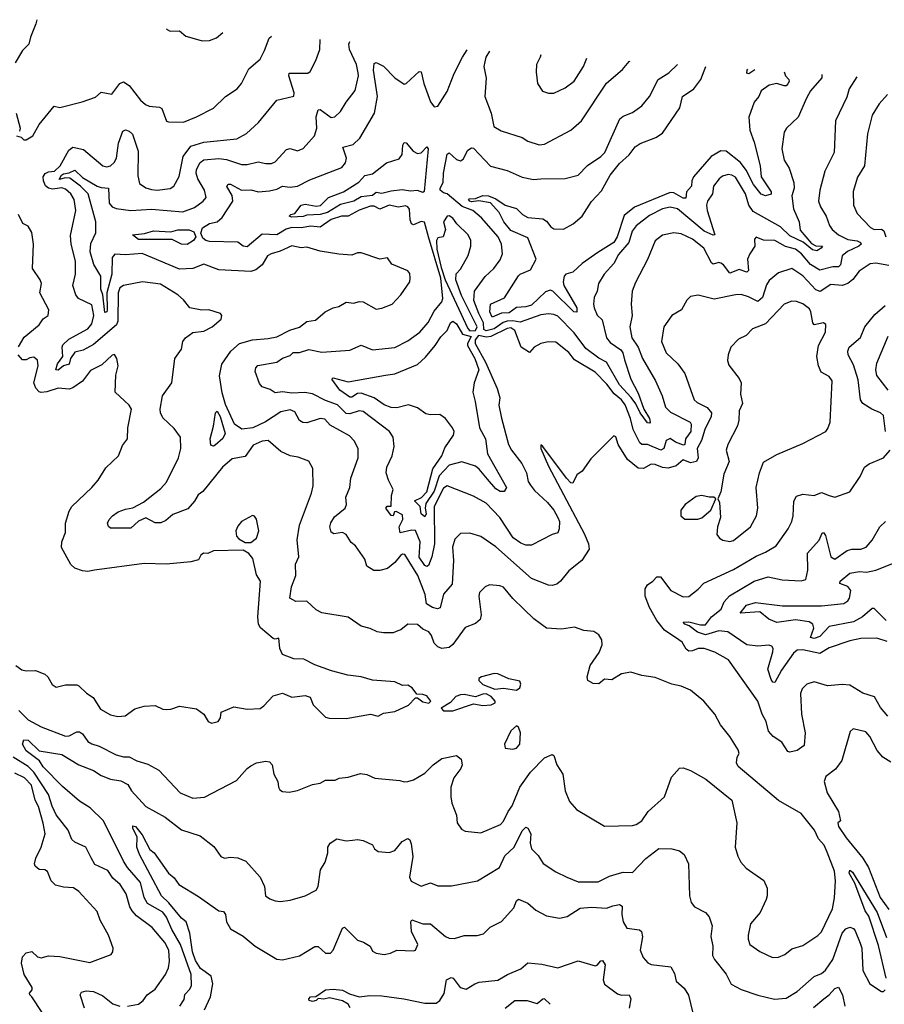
# Model space of a CAD drawing. Extents: x 1245432 to 1420865, y 606325 to 671314.
# Tile 374 of 382: x 1398080 to 1402700, y 655595 to 660855. Entities that reach past the tile are written whole.
import ezdxf

# ---------------------------------------------------------------- set-up
doc = ezdxf.new("R2010")
doc.units = 0

msp = doc.modelspace()

# ---------------------------------------------------------------- linework, layer by layer
at = {"layer": '0CON20XD'}
for points in [[(1398172, 660855.1), (1398167.3, 660832.7), (1398137.7, 660762.3), (1398130, 660725), (1398095, 660690), (1398055.8, 660624.2)], [(1398864, 660806.9), (1398865.4, 660805.4), (1398885, 660793.6), (1398935, 660795.7), (1398967.5, 660767.5), (1399025, 660750.6), (1399055, 660742.9), (1399095, 660744.2), (1399131.2, 660758.8), (1399164.9, 660785.9)], [(1398063.8, 660235), (1398088.3, 660228.3), (1398103, 660213), (1398115, 660212.5), (1398150, 660235), (1398184, 660296), (1398265, 660392.5), (1398295, 660386.7), (1398414.1, 660415.9), (1398485, 660440.8), (1398515, 660467.5), (1398572.5, 660457.5), (1398616.2, 660515), (1398635, 660524), (1398665, 660502.9), (1398725.4, 660425.4), (1398752.5, 660402.5), (1398772.7, 660392.7), (1398827.1, 660387.1), (1398840.2, 660380.2), (1398865, 660313.8), (1398875, 660308.8), (1398955, 660307.5), (1399024.5, 660335.5), (1399115, 660382.9), (1399179.2, 660445), (1399242, 660485), (1399265, 660513.8), (1399305, 660593.3), (1399365.5, 660644.5), (1399388.8, 660691.2), (1399412.8, 660757.2), (1399425, 660767.8)], [(1398075, 657163.8), (1398124.8, 657114.8), (1398195, 657076.8), (1398325, 657027.8), (1398345, 657028.5), (1398385, 657050.9), (1398399.8, 657049.8), (1398415, 657040), (1398445, 656998.9), (1398465, 656986.2), (1398505, 656974.6), (1398595, 656927.8), (1398635, 656917.1), (1398665, 656917.5), (1398705.4, 656895.4), (1398765, 656877.8), (1398823.1, 656845), (1398937.1, 656725), (1399005, 656696.7), (1399068, 656702), (1399239.3, 656790.7), (1399295, 656854.2), (1399315, 656868.6), (1399345, 656884.2), (1399395, 656894), (1399415, 656890.8), (1399430, 656875), (1399438.1, 656825), (1399459.2, 656785), (1399462.5, 656755), (1399470.9, 656740.9), (1399485, 656732), (1399520.9, 656729.1), (1399565, 656736.9), (1399645, 656768.6), (1399685, 656776), (1399715, 656792), (1399765, 656792), (1399787.3, 656802.7), (1399835, 656808.1), (1399902.1, 656827.9), (1399935, 656822.5), (1399977.3, 656802.7), (1400110.7, 656790.7), (1400135, 656783.8), (1400155, 656786), (1400185, 656794.4), (1400245, 656829.4), (1400290, 656875), (1400335, 656907.5), (1400415, 656924), (1400439.2, 656905), (1400444.4, 656875), (1400436.7, 656855), (1400400.4, 656805), (1400384.6, 656755), (1400383.7, 656703.7), (1400389.7, 656669.7), (1400414.2, 656605), (1400417.5, 656565), (1400440.4, 656530.4), (1400460.7, 656520.7), (1400545, 656511.5), (1400648.8, 656555), (1400665, 656572.5), (1400690, 656625), (1400711.5, 656655), (1400727.2, 656695), (1400752.9, 656755), (1400809.5, 656835), (1400885, 656911.5), (1400925, 656930), (1400935, 656924), (1400950.6, 656875), (1400982.9, 656825), (1400994.3, 656735), (1401018.6, 656678.6), (1401056.2, 656635), (1401205, 656545.8), (1401355, 656550.6), (1401375, 656555.6), (1401405, 656574.4), (1401438.1, 656625), (1401525, 656702.5), (1401562.4, 656807.6), (1401605, 656855.8), (1401625, 656857.5), (1401665, 656843.3), (1401747, 656797), (1401885.6, 656685.6), (1401911.9, 656565), (1401903.6, 656435), (1401917, 656387), (1401934, 656355), (1401962.2, 656322.2), (1402055.5, 656255.5), (1402073.3, 656215), (1402074.3, 656175), (1402068.6, 656155), (1402035.8, 656085), (1401985.7, 656025), (1401971.9, 655965), (1401972, 655942), (1401981.4, 655915), (1402035, 655877.1), (1402102.5, 655845), (1402135, 655847.5), (1402168.5, 655861.5), (1402205, 655890.5), (1402265, 655908.9), (1402345, 655961.9), (1402365, 655982.5), (1402423.8, 656105), (1402433.6, 656163.6), (1402439.6, 656255), (1402434.6, 656305.4), (1402395, 656408.5), (1402378.2, 656445), (1402349.1, 656479.1), (1402326.4, 656525), (1402255, 656613.9), (1402135, 656682.9), (1401920, 656865), (1401910.8, 656885), (1401913.8, 656915), (1401923.8, 656935), (1401918.6, 656955), (1401874.5, 657025), (1401825, 657087.1), (1401794.4, 657145), (1401735.4, 657215), (1401665, 657272.9), (1401615, 657294.4), (1401564.5, 657304.5), (1401475, 657341.4), (1401405, 657351.9), (1401345, 657368.5), (1401295, 657361.1), (1401245, 657328.8), (1401205, 657331.2), (1401175, 657306.2), (1401145, 657309.2), (1401116.2, 657325), (1401112.9, 657345), (1401129.1, 657405), (1401176.5, 657475), (1401192.2, 657515), (1401191.3, 657541.3), (1401175, 657568.8), (1401147.3, 657587.3), (1401095, 657592), (1401045, 657609.2), (1400975, 657599.2), (1400895, 657604.2), (1400827.1, 657655), (1400774.2, 657705), (1400715, 657762.9), (1400665, 657823.3), (1400645, 657830), (1400590, 657835), (1400567.5, 657825), (1400537.5, 657795), (1400533.1, 657775), (1400546.2, 657675), (1400540.2, 657649.8), (1400515, 657629.6), (1400461.2, 657608.8), (1400395, 657516.5), (1400375, 657501.5), (1400336.2, 657496.2), (1400314.2, 657505), (1400295, 657524.3), (1400280.8, 657565), (1400266.9, 657585), (1400235, 657598.5), (1400205, 657623.2), (1400155, 657626), (1400116.7, 657595), (1400100, 657590), (1400075, 657580), (1400025, 657578.8), (1399990, 657585), (1399952.3, 657602.3), (1399905, 657614.2), (1399835, 657662.5), (1399695, 657685.5), (1399665, 657702.2), (1399615, 657747.9), (1399555, 657747.7), (1399523.9, 657763.9), (1399532.9, 657825), (1399555.9, 657885), (1399554.5, 657945.5), (1399572.2, 657985), (1399563.3, 658076.7), (1399575.4, 658155), (1399640, 658325), (1399648.5, 658365), (1399646.6, 658456.6), (1399625, 658496), (1399567.9, 658517.9), (1399525, 658524.3), (1399475, 658548.6), (1399407.4, 658607.4), (1399375, 658603.8), (1399328.4, 658581.6), (1399285, 658522.2), (1399215, 658509.1), (1399163.5, 658465), (1399058.1, 658335), (1399033.1, 658316.9), (1399015, 658282.9), (1398977.9, 658242.1), (1398897.8, 658212.2), (1398860.5, 658179.5), (1398835, 658166.4), (1398805, 658166.9), (1398755, 658193.1), (1398715, 658176.9), (1398675, 658138.6), (1398565, 658139.2), (1398555, 658146.7), (1398550, 658165), (1398557.5, 658185), (1398576.2, 658205), (1398606.7, 658225), (1398645, 658240.6), (1398685, 658246.7), (1398742.3, 658277.7), (1398835, 658351.2), (1398865.2, 658384.8), (1398928.5, 658515), (1398941.1, 658565), (1398939.5, 658625), (1398905, 658670.9), (1398845, 658728), (1398832.7, 658755), (1398830.9, 658775), (1398844.2, 658845.7), (1398894, 658915), (1398908.6, 659045), (1398945.4, 659094.6), (1398952.2, 659135), (1398966.2, 659155), (1399005, 659184.2), (1399065, 659191.9), (1399108.8, 659215), (1399156.7, 659255), (1399160, 659275), (1399152.5, 659285), (1399090, 659305), (1399052.7, 659302.7), (1398990, 659315), (1398955, 659359.2), (1398925.8, 659385), (1398832.6, 659442.6), (1398735.8, 659454.2), (1398635.7, 659435.7), (1398615, 659421.9), (1398605.9, 659395), (1398604.7, 659245), (1398598.4, 659225), (1398475, 659119.5), (1398419.6, 659090.4), (1398375, 659079.1), (1398352.3, 659045), (1398344.2, 659015), (1398314.1, 659005.9), (1398285, 658982.7), (1398273.8, 658985), (1398283.1, 659016.9), (1398311.2, 659055), (1398306.9, 659105), (1398311.4, 659118.6), (1398342.4, 659147.6), (1398445, 659203.3), (1398465, 659231.1), (1398476.2, 659275), (1398465, 659331.4), (1398394.4, 659365), (1398380.8, 659385), (1398364.7, 659435), (1398379.1, 659495), (1398378.1, 659565), (1398354.8, 659655), (1398352.2, 659702.2), (1398381.1, 659835), (1398372.1, 659895), (1398353.6, 659925), (1398325, 659950.3), (1398306, 659956), (1398255, 659950.5), (1398234.9, 659954.9), (1398217.8, 659967.8), (1398207.2, 659995), (1398205.8, 660015), (1398216.5, 660033.5), (1398235, 660042.6), (1398265.6, 660045.6), (1398296.6, 660075), (1398342.4, 660157.6), (1398365, 660173.8), (1398421.5, 660161.5), (1398525, 660074.1), (1398545, 660069.1), (1398565, 660073.5), (1398585, 660092.3), (1398596.9, 660115), (1398607.6, 660195), (1398631.3, 660258.7), (1398645, 660266.5), (1398665, 660260), (1398683.9, 660243.9), (1398712.8, 660152.8), (1398711.4, 660021.4), (1398720.8, 659980.8), (1398755, 659956), (1398785, 659947.1), (1398815, 659944.7), (1398885, 659952.7), (1398904, 659966), (1398933.1, 660016.9), (1398954.3, 660125), (1398995, 660179.4), (1399065, 660200.5), (1399240.5, 660219.5), (1399292, 660248), (1399355.6, 660305), (1399455, 660424.4), (1399544.2, 660445.8), (1399546.4, 660465), (1399517.7, 660555), (1399520.9, 660569.1), (1399620.4, 660569.6), (1399631.5, 660578.5), (1399663.1, 660636.9), (1399684.6, 660695.4), (1399686.2, 660749.6)], [(1402725, 659542), (1402655, 659554.2), (1402625, 659550.4), (1402565, 659511.2), (1402532.2, 659467.8), (1402505, 659446.2), (1402475, 659435.3), (1402415, 659440.9), (1402357.4, 659402.6), (1402335, 659411.4), (1402265, 659486.7), (1402205, 659526.5), (1402135, 659502.1), (1402085, 659460.9), (1402070.7, 659439.3), (1402049.1, 659370.9), (1402025, 659348.9), (1401975, 659374.1), (1401935, 659386.1), (1401905, 659385.3), (1401791.7, 659361.7), (1401705, 659383.8), (1401665, 659376), (1401645, 659356.7), (1401615.5, 659304.5), (1401564.6, 659275.4), (1401521.8, 659215), (1401509.1, 659135), (1401535, 659076), (1401597.2, 659017.2), (1401634.6, 658965), (1401683.3, 658825), (1401700.4, 658810.4), (1401754, 658784), (1401777.1, 658755), (1401774.7, 658735), (1401740.7, 658665), (1401723.8, 658606.2), (1401699.8, 658565), (1401704.6, 658515), (1401696.8, 658495), (1401665, 658488), (1401625, 658503.6), (1401588.2, 658471.8), (1401545, 658459.4), (1401515, 658462.2), (1401475, 658478.8), (1401455, 658480.7), (1401412.7, 658457.3), (1401385, 658458.5), (1401328.2, 658505), (1401278.7, 658585), (1401265, 658626), (1401255, 658632.5), (1401131.5, 658508.5), (1401085, 658444), (1401056.6, 658423.4), (1401035, 658378.8), (1401025, 658380), (1401001.5, 658405), (1400875, 658575.6), (1400865, 658583.3), (1400864, 658565), (1400905, 658470), (1401097.4, 658107.4), (1401119.8, 658055), (1401122.7, 658027.3), (1401084, 657965), (1401015, 657910), (1400970.5, 657855), (1400950.1, 657839.9), (1400925, 657832.3), (1400905, 657833.9), (1400815, 657870), (1400625, 658039), (1400545, 658094.2), (1400485, 658112.5), (1400435, 658110), (1400405, 658080), (1400392.1, 658037.9), (1400397.5, 657965), (1400390.9, 657839.1), (1400345, 657786.9), (1400326.1, 657713.9), (1400311.9, 657708.1), (1400285.6, 657714.4), (1400254.6, 657735), (1400247.1, 657785), (1400208.1, 657885), (1400138, 657998), (1400125, 658000), (1400115, 657992.2), (1400085.5, 657954.5), (1400045, 657922.6), (1400005, 657911.6), (1399973.2, 657913.2), (1399935.7, 657935), (1399925, 657973.8), (1399875, 658044), (1399851.2, 658061.2), (1399825, 658105.6), (1399805, 658116.2), (1399758.8, 658108.8), (1399745, 658117.5), (1399737.9, 658145), (1399742.3, 658167.7), (1399761.6, 658198.4), (1399819.7, 658245), (1399826.5, 658265), (1399822.5, 658305), (1399844, 658355), (1399849.1, 658405), (1399889.1, 658515), (1399888.1, 658565), (1399867.1, 658605), (1399842.2, 658632.2), (1399738.3, 658688.3), (1399710.6, 658720.6), (1399685, 658723.8), (1399615, 658701.3), (1399592.4, 658702.4), (1399575, 658714.2), (1399550.5, 658760.5), (1399525, 658771.3), (1399475, 658760.6), (1399393.8, 658706.2), (1399325.9, 658674.1), (1399267.1, 658667.1), (1399227.6, 658695), (1399179.7, 658799.7), (1399162.2, 658862.2), (1399148.2, 658951.8), (1399160.7, 659015), (1399207.6, 659085), (1399255, 659125.3), (1399324.6, 659144.6), (1399407.3, 659152.7), (1399455, 659161.2), (1399522.9, 659197.1), (1399575, 659211.8), (1399615, 659242.2), (1399660, 659250), (1399713.3, 659295), (1399754.5, 659315.5), (1399785, 659322.9), (1399825, 659345.7), (1399865, 659340.6), (1399895, 659350), (1399915, 659348.6), (1399985, 659309.2), (1400015, 659313.1), (1400071.2, 659335), (1400117.1, 659385), (1400164.4, 659455), (1400167.5, 659475), (1400165, 659500), (1400155, 659514.2), (1400068.8, 659548.8), (1400045, 659582.5), (1400005, 659576), (1399905, 659610), (1399885, 659609.2), (1399855, 659597.1), (1399785, 659602.5), (1399685, 659618.5), (1399615, 659639.1), (1399585, 659636.4), (1399535, 659647.1), (1399472.3, 659617.7), (1399424, 659605), (1399405, 659594.4), (1399375.2, 659544.8), (1399341.6, 659518.4), (1399315, 659509.8), (1399145, 659518.4), (1399065, 659549.2), (1399005, 659525.4), (1398935, 659521.6), (1398735.2, 659605.2), (1398645, 659598.8), (1398588.3, 659601.7), (1398573.8, 659585), (1398573.4, 659495), (1398545.4, 659395), (1398547, 659305), (1398545, 659294.5), (1398535, 659291.1), (1398524.9, 659385), (1398514, 659415), (1398514.5, 659485), (1398477.3, 659547.3), (1398456.7, 659615), (1398460.8, 659659.2), (1398486.8, 659716.8), (1398486.8, 659775), (1398445.4, 659925), (1398405.8, 659965.8), (1398348.9, 660008.9), (1398325, 660010.9), (1398291.5, 660001.5), (1398304.2, 660025), (1398315, 660032.2), (1398345, 660036.7), (1398375, 660050.5), (1398415, 660012.2), (1398495, 659966.2), (1398515, 659958.2), (1398554.6, 659954.6), (1398557.8, 659875), (1398575, 659855.3), (1398595, 659847.1), (1398673.6, 659836.4), (1398785, 659843.5), (1398951.9, 659828.1), (1399015, 659851.5), (1399061.2, 659885), (1399076, 659905), (1399068.6, 659945), (1399032.8, 660005), (1399022.5, 660035), (1399025.4, 660055), (1399045, 660092.2), (1399065, 660106.4), (1399143.9, 660113.9), (1399185, 660108.1), (1399265, 660081.2), (1399295, 660081.3), (1399355, 660096.2), (1399395, 660086.5), (1399425, 660087.5), (1399445, 660095.6), (1399505, 660162.2), (1399525, 660167.1), (1399565, 660154), (1399595, 660167.5), (1399655.3, 660234.7), (1399667.4, 660275), (1399663.9, 660336.1), (1399675, 660372.9), (1399685, 660375.6), (1399745, 660332.9), (1399764.5, 660335.5), (1399795, 660364.2), (1399824.4, 660415), (1399873.1, 660476.9), (1399889.7, 660555), (1399888.2, 660571.8), (1399879.2, 660615), (1399842.9, 660695), (1399838.5, 660725), (1399844.3, 660738.6)], [(1402553.2, 660549.8), (1402512.2, 660485), (1402499.2, 660440.8), (1402438.6, 660315), (1402432.2, 660145), (1402381.8, 660045), (1402354.6, 659945), (1402348.8, 659885), (1402358.8, 659855), (1402388.9, 659805), (1402406.5, 659755), (1402420.6, 659735), (1402454.5, 659705), (1402505, 659681.2), (1402555, 659673.9), (1402573.1, 659665), (1402575.7, 659655), (1402563.1, 659645), (1402504.1, 659615.9), (1402475, 659593.6), (1402465.2, 659544.8), (1402455.8, 659535), (1402425, 659534.3), (1402355, 659517.6), (1402305, 659547), (1402257.2, 659605), (1402225, 659629.8), (1402172.7, 659642.7), (1402115, 659674.6), (1402055, 659677.8), (1402015, 659692.5), (1402006.7, 659683.3), (1402008.9, 659645), (1401980.6, 659605), (1401968.5, 659575), (1401974.5, 659515), (1401965, 659506.9), (1401925, 659520.8), (1401875, 659501.8), (1401841.1, 659545), (1401826.5, 659555), (1401815, 659558.1), (1401785, 659549.3), (1401775.9, 659555.9), (1401735.2, 659635.2), (1401675, 659683.3), (1401615, 659711.5), (1401575, 659716.2), (1401515, 659703.8), (1401475.8, 659674.2), (1401435, 659574.2), (1401369.7, 659450.3), (1401352.9, 659405), (1401347.5, 659335), (1401353.5, 659275), (1401340.4, 659215), (1401350.4, 659155), (1401385.5, 659105.5), (1401407.2, 659045), (1401477.5, 658925), (1401512.5, 658845), (1401530.9, 658785), (1401557.6, 658757.6), (1401662.5, 658705), (1401668.9, 658695), (1401665.7, 658655), (1401638.4, 658615), (1401634.7, 658585.3), (1401627.7, 658582.3), (1401585, 658597.6), (1401555, 658617.2), (1401535, 658607.1), (1401521.1, 658565), (1401506.7, 658555), (1401435, 658585.8), (1401405, 658586), (1401394.1, 658595), (1401357.9, 658665), (1401344.3, 658725), (1401315, 658798.4), (1401295, 658823.8), (1401256.1, 658856.1), (1401218.2, 658908.2), (1401155, 658972.8), (1401045, 659038.7), (1401015, 659077.3), (1400945, 659131.5), (1400903.6, 659133.6), (1400865, 659125.5), (1400829.2, 659105), (1400805, 659076.9), (1400759.2, 659105), (1400725.8, 659195), (1400705, 659208.8), (1400685, 659205.3), (1400597.8, 659162.2), (1400575, 659158.9), (1400532.6, 659167.4), (1400514.8, 659145), (1400514.5, 659125), (1400569.7, 659025), (1400631.7, 658885), (1400645.3, 658835), (1400640.9, 658795), (1400654.5, 658725.5), (1400692.3, 658585), (1400707.3, 658555), (1400763.5, 658483.5), (1400788.2, 658435), (1400797.8, 658387.8), (1400808.9, 658368.9), (1400830.7, 658340.7), (1400900.8, 658275), (1400934.4, 658234.4), (1400955, 658196.2), (1400963.8, 658175), (1400963.3, 658135), (1400955, 658113.3), (1400925, 658105.6), (1400815, 658047.3), (1400785, 658047.5), (1400757.8, 658057.8), (1400716.9, 658086.9), (1400646, 658195), (1400571.9, 658271.9), (1400505, 658309.1), (1400365, 658364.5), (1400345, 658353.1), (1400294, 658255), (1400296.7, 658055), (1400282, 657985), (1400265, 657940), (1400255, 657934.1), (1400245, 657938.8), (1400214.3, 657984.3), (1400219.8, 658065), (1400195.4, 658125.4), (1400175, 658128.4), (1400113.7, 658113.6), (1400108.1, 658145), (1400127.7, 658185), (1400125, 658209.2), (1400091.8, 658228.2), (1400083.4, 658226.6), (1400075.8, 658204.2), (1400065, 658205.8), (1400035.8, 658245), (1400043.5, 658256.5), (1400065, 658256.2), (1400067.6, 658312.4), (1400076, 658345), (1400050, 658395), (1400038.8, 658435), (1400042.5, 658465), (1400070, 658525), (1400081.8, 658575), (1400076.2, 658625), (1400055.6, 658655), (1399915, 658761.8), (1399895, 658765.3), (1399845, 658750.2), (1399825, 658750.7), (1399778.1, 658798.1), (1399715, 658820.9), (1399645, 658856), (1399603.5, 658863.5), (1399535, 658859.6), (1399485, 658867.2), (1399445, 658861.1), (1399418.9, 658878.9), (1399375, 658893.1), (1399361.9, 658911.9), (1399338, 658975), (1399342, 658995), (1399352.7, 659007.3), (1399454.8, 659025.2), (1399485, 659046.1), (1399525, 659061.2), (1399542.1, 659077.9), (1399575, 659077.5), (1399625, 659092.5), (1399695, 659079.3), (1399845, 659089.5), (1399905, 659117.1), (1399965, 659090.9), (1400085, 659104.6), (1400155, 659139.5), (1400218.1, 659185), (1400262.1, 659237.9), (1400295, 659298), (1400335, 659348), (1400340.8, 659365), (1400329.6, 659475), (1400264.7, 659695.3), (1400243.2, 659773.2), (1400225, 659777.6), (1400185, 659760), (1400174.5, 659765), (1400166.4, 659786.4), (1400162.3, 659842.3), (1400155, 659855.6), (1400140.9, 659860.9), (1400105, 659853.6), (1400055, 659864.7), (1400005, 659843.2), (1399975, 659858.6), (1399955, 659859.3), (1399895, 659838.4), (1399835, 659805.9), (1399800, 659805), (1399745, 659786.8), (1399685, 659746), (1399635, 659752.1), (1399585, 659743.2), (1399534.9, 659745.1), (1399504.4, 659735.6), (1399455, 659706.5), (1399375, 659708.9), (1399295, 659640.8), (1399275, 659644.6), (1399246.4, 659666.4), (1399095, 659669.3), (1399074.9, 659674.9), (1399058.1, 659688.1), (1399047.4, 659715), (1399056.9, 659743.1), (1399095, 659765.7), (1399135.7, 659775), (1399161.8, 659798.2), (1399219.3, 659885), (1399214.7, 659915), (1399186.6, 659963.4), (1399193.3, 659976.8), (1399206.8, 659976.8), (1399265, 659944.1), (1399315, 659945.4), (1399355.4, 659934.6), (1399415, 659941.2), (1399455, 659949.6), (1399485, 659965.3), (1399525, 659959.7), (1399564.7, 659965.3), (1399630.2, 659999.8), (1399801.9, 660065), (1399820.3, 660089.7), (1399826.5, 660115), (1399806.5, 660173.5), (1399861.5, 660188.5), (1399898.3, 660221.7), (1399975.5, 660355), (1399991.6, 660445), (1399970.9, 660585), (1399975, 660621.2), (1399985, 660626), (1400025, 660607.1), (1400085, 660544.6), (1400135, 660511.4), (1400146, 660515), (1400215, 660578.8), (1400225, 660576.7), (1400240, 660515), (1400275, 660416.2), (1400295, 660388.8), (1400315, 660393.1), (1400365, 660472.2), (1400401.9, 660568.1), (1400445.6, 660655), (1400471.7, 660694.8)], [(1400590.2, 660686.6), (1400570.8, 660655), (1400559.5, 660605), (1400572, 660542), (1400565.9, 660445), (1400598.7, 660355), (1400612.9, 660285), (1400652.2, 660262.2), (1400765, 660225.6), (1400796.2, 660206.2), (1400855, 660187.3), (1400885, 660189.4), (1401025, 660264.4), (1401081.9, 660315), (1401214.8, 660515.2), (1401300.5, 660589.5), (1401337.6, 660632.4), (1401341.3, 660634.2)], [(1400863.9, 660667.5), (1400861.4, 660655), (1400841.9, 660615), (1400839.2, 660575), (1400846.7, 660515), (1400874.1, 660474.1), (1400905, 660462), (1400935, 660462.5), (1400995, 660491.4), (1401043.3, 660526.7), (1401091.9, 660605), (1401110.1, 660650.4)], [(1402365.4, 660562.9), (1402365.4, 660545), (1402305.7, 660475), (1402284.5, 660435.5), (1402240, 660335), (1402178, 660275), (1402165.8, 660255), (1402152.5, 660165), (1402164.5, 660105), (1402192, 660062), (1402215.8, 659985), (1402218.4, 659955), (1402206.6, 659913.4), (1402214.2, 659845), (1402245.8, 659775), (1402250.7, 659730.7), (1402310.3, 659660.3), (1402335, 659647.5), (1402370, 659645), (1402363.3, 659635), (1402339.8, 659620.2), (1402315.7, 659625), (1402267.2, 659667.2), (1402195, 659700.5), (1402145, 659749.1), (1401999.6, 659829.6), (1401976.5, 659865), (1401958.7, 659925), (1401905, 660014.7), (1401885, 660025.4), (1401865, 660027.3), (1401835, 660019.1), (1401817.5, 660005), (1401787.2, 659965), (1401782.1, 659925), (1401755.4, 659885), (1401749.7, 659865), (1401753.7, 659835), (1401793.8, 659706.2), (1401785, 659704.6), (1401737.1, 659725), (1401595, 659844.3), (1401555, 659853.9), (1401514.4, 659845), (1401445, 659808.2), (1401375, 659753.6), (1401353.4, 659725), (1401334.6, 659665), (1401279.9, 659600.1), (1401255, 659552.5), (1401203.6, 659495), (1401172.5, 659445), (1401166.5, 659405), (1401149.2, 659370.8), (1401145.3, 659335), (1401150.3, 659315), (1401165.7, 659275.7), (1401192.4, 659252.4), (1401216.2, 659155), (1401235, 659131.4), (1401292.1, 659092.1), (1401303.3, 659075), (1401311.3, 659038.7), (1401345.3, 658935), (1401385, 658859.2), (1401414.7, 658774.7), (1401445.9, 658725), (1401449.1, 658705), (1401445, 658700), (1401435, 658702.1), (1401395, 658754.1), (1401372.3, 658802.3), (1401347.4, 658837.4), (1401285.5, 658905), (1401215.7, 659025.7), (1401175, 659046.6), (1401105, 659098.5), (1401042.8, 659182.8), (1400955, 659272), (1400935, 659280.9), (1400905, 659283.3), (1400865, 659277.6), (1400755, 659240), (1400715, 659246.9), (1400685, 659244), (1400662.9, 659237.1), (1400615, 659204.3), (1400573.4, 659193.4), (1400559.6, 659199.6), (1400558.4, 659235), (1400533.5, 659285), (1400507, 659355), (1400511, 659405), (1400567.2, 659482.8), (1400613.9, 659526.1), (1400647, 659573), (1400659.1, 659605), (1400654.7, 659655), (1400637.6, 659695), (1400547, 659797), (1400501.1, 659835), (1400445, 659856.9), (1400365, 659924.5), (1400345, 659930.4), (1400327.7, 659945), (1400326.7, 659955), (1400342.5, 659985), (1400344, 660036), (1400363.8, 660136.1), (1400375, 660143.5), (1400415, 660108.9), (1400435, 660101.9), (1400449.2, 660110.8), (1400475, 660158.6), (1400495, 660170), (1400505, 660168), (1400595, 660072.2), (1400685, 660049.4), (1400765, 660013.3), (1400825, 660001.5), (1400865.5, 660004.5), (1400995, 660006.5), (1401065, 660024.4), (1401114.6, 660075.4), (1401186, 660124), (1401207.5, 660145), (1401286.7, 660325), (1401305, 660339.5), (1401355, 660360), (1401404.6, 660395.4), (1401445.3, 660444.7), (1401492.5, 660535), (1401548.6, 660571.4), (1401594.2, 660616.6)], [(1402165, 660576.8), (1402172, 660555), (1402189.4, 660535), (1402191.5, 660525), (1402185, 660513.3), (1402175, 660502.5), (1402165, 660501.2), (1402125, 660514.6), (1402085, 660505.5), (1402042.9, 660475), (1402028.8, 660445), (1402004.7, 660415.3), (1401976.7, 660335), (1401981.5, 660265), (1402005, 660200.8), (1402036.7, 660075), (1402042.1, 660015), (1402095.5, 659935), (1402095, 659922.5), (1402065, 659914.4), (1402042.7, 659922.7), (1402001.2, 659975), (1401962, 660052), (1401931.6, 660091.6), (1401855, 660152.8), (1401825.7, 660154.3), (1401775.4, 660125), (1401680.8, 660015), (1401671.1, 659995), (1401669.2, 659965), (1401642.8, 659935), (1401639, 659901), (1401625, 659901.5), (1401575, 659929.8), (1401555, 659932.1), (1401365, 659854.3), (1401310.8, 659809.2), (1401271.8, 659695), (1401255.1, 659664.9), (1401169, 659611), (1401085, 659552.5), (1401035, 659505.8), (1400998.6, 659495), (1400989.7, 659485), (1400984.7, 659455), (1400988.4, 659435), (1401057, 659315), (1401057.6, 659292.4), (1401041.8, 659295), (1400929.7, 659405), (1400915, 659410.9), (1400889.1, 659400.9), (1400815, 659329.3), (1400785, 659320.8), (1400735, 659318.1), (1400695, 659288.6), (1400655, 659287.4), (1400605, 659265.7), (1400592, 659295), (1400595.5, 659335), (1400670.4, 659369.6), (1400745, 659486.4), (1400755, 659496.5), (1400810.4, 659519.6), (1400839.3, 659575), (1400795, 659689.2), (1400705, 659729.7), (1400666.7, 659775), (1400641.9, 659825), (1400596.4, 659876.4), (1400533.2, 659886.8), (1400495, 659882.5), (1400484.6, 659885), (1400478, 659895), (1400482, 659898), (1400515, 659899.4), (1400555, 659916.2), (1400584.6, 659914.6), (1400625, 659898.9), (1400674.2, 659864.3), (1400735, 659847.1), (1400767.7, 659815), (1400795, 659798.2), (1400875, 659790.5), (1400895, 659778.9), (1400918.7, 659748.7), (1400935, 659737.7), (1400985, 659736.5), (1401037.5, 659765), (1401085.8, 659805), (1401135, 659884.3), (1401189.2, 659940.8), (1401234.8, 660025.2), (1401285, 660086.1), (1401337.5, 660132.5), (1401368.4, 660175), (1401395.8, 660194.2), (1401480, 660225), (1401515, 660248.5), (1401537.6, 660282.4), (1401608.3, 660385), (1401622.5, 660445), (1401681.8, 660485), (1401718.8, 660535), (1401747.1, 660605.9)], [(1402007.5, 660587.8), (1401976.7, 660565), (1401965, 660570), (1401966.7, 660585), (1401970.6, 660590.4)], [(1402716.9, 660455), (1402673.3, 660405), (1402634.5, 660345), (1402609.6, 660245), (1402593.6, 660075), (1402555.9, 660014.1), (1402533.2, 659936.8), (1402534.7, 659865), (1402555, 659820.6), (1402626.4, 659745), (1402645, 659734.3), (1402685, 659735.3), (1402697, 659727), (1402707.8, 659695)], [(1398061.2, 660355), (1398083.3, 660275), (1398080, 660260)], [(1399535, 659799.5), (1399520, 659805), (1399528.8, 659815), (1399549.5, 659820.5), (1399585, 659864.6), (1399605, 659870.3), (1399665, 659858.6), (1399688.3, 659861.8), (1399730, 659905), (1399810.5, 659935), (1399893.1, 659986.9), (1399925, 660022.5), (1399965, 660032.2), (1400039.7, 660090.3), (1400107.5, 660112.5), (1400124.3, 660135), (1400127.8, 660185), (1400135, 660199.2), (1400145, 660197.8), (1400182.8, 660152.8), (1400205, 660140), (1400225, 660143.5), (1400255, 660176.7), (1400262.2, 660165), (1400242.2, 659937.8), (1400235, 659931.6), (1400205, 659941.8), (1400168.4, 659938.4), (1400124.6, 659945.4), (1400065, 659939.6), (1400015, 659926.3), (1399985, 659932.8), (1399965, 659915.5), (1399905, 659908.5), (1399865, 659884.9), (1399795, 659867.6), (1399725, 659824.4), (1399685, 659813.9), (1399615, 659811.1), (1399595, 659804.1), (1399535, 659799.5)], [(1398073.3, 659106.8), (1398105, 659159.2), (1398184.2, 659225), (1398205, 659256.7), (1398232.5, 659275), (1398236, 659305), (1398188, 659395), (1398196.2, 659445), (1398190, 659465), (1398149.2, 659525), (1398153.8, 659655), (1398145, 659717.5), (1398125, 659752.5), (1398097, 659767), (1398074.1, 659814.1)], [(1400485, 659193.1), (1400515, 659194.2), (1400524.6, 659215), (1400441, 659381), (1400410.4, 659465), (1400413.1, 659496.9), (1400435, 659522.9), (1400476.2, 659595), (1400490.9, 659645), (1400490, 659675), (1400476.9, 659705), (1400415.7, 659765), (1400395, 659794.3), (1400375, 659806.9), (1400365, 659805.7), (1400345.5, 659775), (1400356, 659735), (1400342.5, 659695), (1400315, 659690), (1400307.5, 659675), (1400309.7, 659629.7), (1400331.7, 659531.7), (1400353.6, 659465), (1400474.2, 659205), (1400485, 659193.1)], [(1398975, 659654.7), (1398945, 659655.9), (1398895, 659680.9), (1398715, 659681.6), (1398682.5, 659705), (1398747.7, 659712.3), (1398795, 659727.2), (1398888.3, 659721.7), (1398925, 659733), (1398985, 659733.2), (1399011.3, 659721.3), (1399021.9, 659695), (1399008.9, 659675), (1398975, 659654.7)], [(1401875, 658067.1), (1401895, 658073.5), (1401985.6, 658145), (1402016.5, 658205), (1402024.5, 658245), (1402016.1, 658356.1), (1402032.9, 658435), (1402055, 658491.2), (1402125, 658532.5), (1402265, 658590.8), (1402386.7, 658655), (1402399.1, 658670.9), (1402410.8, 658705), (1402420.5, 658925), (1402405, 658949.4), (1402362.1, 658972.1), (1402348.9, 659005), (1402340, 659055), (1402348.8, 659115), (1402386.2, 659185), (1402387, 659227), (1402375, 659235.5), (1402325, 659225.7), (1402317.8, 659235), (1402308.2, 659295), (1402300, 659310), (1402265, 659336.5), (1402230.2, 659350.2), (1402205, 659351.1), (1402165, 659334.5), (1402065, 659229.5), (1401995, 659204.4), (1401961.3, 659168.7), (1401921.5, 659148.5), (1401879.5, 659105), (1401865.5, 659065), (1401862.1, 659035), (1401868.7, 659008.7), (1401925, 658937.5), (1401934.4, 658915), (1401932.2, 658855), (1401942.9, 658805), (1401924, 658765), (1401923.3, 658715), (1401915.6, 658685), (1401864, 658586), (1401855.7, 658555), (1401870.8, 658495), (1401843, 658427), (1401826.4, 658333.6), (1401810, 658295), (1401820, 658275), (1401824, 658195), (1401809.2, 658145), (1401806, 658105), (1401818.8, 658085), (1401836.7, 658075), (1401875, 658067.1)], [(1402706.6, 658655), (1402695, 658740), (1402679.2, 658755), (1402634.2, 658774.2), (1402586, 658805), (1402573.3, 658825), (1402560.7, 658930.7), (1402535, 659011.4), (1402507.1, 659065), (1402505.5, 659085), (1402512.2, 659105), (1402572.6, 659157.4), (1402596.6, 659215), (1402649, 659281), (1402705, 659328.5)], [(1400245, 658199.4), (1400225.4, 658215.4), (1400220.2, 658255), (1400190.4, 658285), (1400227.1, 658302.9), (1400256.5, 658333.5), (1400287.7, 658455), (1400335.3, 658525), (1400352.3, 658567.7), (1400397.8, 658635), (1400402.2, 658655), (1400393.6, 658675), (1400355, 658724), (1400325.7, 658745.7), (1400275, 658743.8), (1400249.5, 658749.5), (1400205, 658782), (1400157.1, 658797.1), (1400095, 658780.7), (1400065, 658783.3), (1400028, 658798), (1399975, 658834.8), (1399905, 658860.3), (1399885, 658858.1), (1399855, 658838.2), (1399845, 658838.1), (1399791.1, 658875), (1399748, 658935), (1399755, 658942), (1399835, 658921.1), (1400035.3, 658955.3), (1400085, 658962.9), (1400206.5, 659013.5), (1400248.5, 659051.5), (1400300.6, 659115), (1400329.6, 659160.4), (1400365, 659195.4), (1400382, 659235), (1400395, 659245.3), (1400415, 659230.7), (1400445.6, 659175), (1400492.9, 659162.9), (1400472.5, 659125), (1400473.6, 659115), (1400511.5, 659045), (1400533.3, 658985), (1400508.4, 658915), (1400500.8, 658865), (1400514.8, 658814.8), (1400537.5, 658675), (1400569.5, 658615), (1400580.4, 658535), (1400681.6, 658355), (1400669.6, 658335), (1400646.7, 658335), (1400625, 658348.9), (1400579.6, 658399.6), (1400535, 658454.5), (1400515, 658470), (1400442.4, 658492.4), (1400375, 658475.7), (1400321.6, 658418.4), (1400295, 658336.6), (1400250.4, 658269.6), (1400246.8, 658245), (1400252.9, 658215), (1400245, 658199.4)], [(1402720.8, 658875), (1402660.4, 658955), (1402655.5, 658985), (1402660.6, 659019.4), (1402720, 659165)], [(1398058.8, 657405), (1398091.9, 657381.9), (1398115, 657375.8), (1398165, 657378), (1398215, 657358), (1398230, 657345), (1398253.5, 657303.5), (1398275, 657288.6), (1398325, 657301.8), (1398385, 657300.8), (1398395.7, 657295.7), (1398437.2, 657257.2), (1398473.6, 657233.6), (1398512.2, 657172.2), (1398565, 657140.5), (1398605, 657132.1), (1398643.5, 657136.5), (1398695, 657173.8), (1398745, 657188.2), (1398805, 657191.9), (1398845, 657172.2), (1398865, 657170), (1398888.3, 657171.7), (1398935, 657188), (1399025, 657173.8), (1399063.8, 657145), (1399081.2, 657115), (1399087.5, 657105), (1399105, 657096.7), (1399140, 657105), (1399152.5, 657125), (1399157.5, 657155), (1399225, 657183.8), (1399295, 657171.4), (1399365, 657176), (1399385, 657188.8), (1399435, 657242), (1399485, 657258), (1399535, 657236), (1399605, 657243.8), (1399632.5, 657235), (1399647.5, 657195), (1399715, 657128.8), (1399734.2, 657124.2), (1399825, 657121.4), (1399955, 657145.8), (1399995, 657134.2), (1400025, 657150), (1400085, 657160), (1400157.7, 657192.3), (1400195, 657232.5), (1400205, 657232.5), (1400235, 657210), (1400266.7, 657203.3), (1400277.5, 657215), (1400255, 657242.5), (1400235, 657250), (1400201.7, 657251.7), (1400176.7, 657285), (1400155, 657300), (1400125, 657298.8), (1400085, 657317.5), (1399965, 657327.1), (1399905, 657344.2), (1399832.7, 657352.7), (1399745.6, 657375.6), (1399657.8, 657407.8), (1399598.9, 657438.9), (1399545, 657440.8), (1399484.5, 657464.5), (1399471.1, 657495), (1399465, 657551.2), (1399445, 657546.2), (1399435, 657550), (1399366.4, 657606.4), (1399355.6, 657625), (1399352.7, 657665), (1399366.1, 657856.1), (1399345, 657890), (1399326.8, 657976.8), (1399305, 658002.5), (1399275, 658020.8), (1399115, 658017.3), (1399085, 658003.8), (1399062.5, 658005), (1399048.8, 657995), (1399035, 657970), (1398995, 657959.2), (1398865, 657945.7), (1398745, 657950), (1398480, 657915), (1398445, 657907.1), (1398415, 657910.8), (1398375, 657925.8), (1398353.1, 657945), (1398304.4, 658035), (1398305.5, 658065), (1398324.7, 658115), (1398324.5, 658165), (1398345, 658230), (1398359.2, 658255), (1398465.8, 658355), (1398499.2, 658395), (1398539.7, 658460.3), (1398608.8, 658525), (1398630.3, 658579.7), (1398657.1, 658615), (1398658.6, 658675), (1398676.9, 658775), (1398665.4, 658795.4), (1398590.8, 658865), (1398593.1, 658956.9), (1398606, 659005), (1398598.8, 659045), (1398586.1, 659066.1), (1398575, 659063.3), (1398518.5, 659011.5), (1398459.2, 658980.8), (1398415.2, 658924.8), (1398365, 658889.2), (1398345, 658881.8), (1398286.7, 658886.7), (1398225, 658866.9), (1398195, 658863.3), (1398185, 658867.5), (1398165.9, 658885.9), (1398155.7, 658915), (1398178.8, 659005), (1398175, 659036), (1398155, 659052.9), (1398135, 659049.4), (1398115, 659037.1), (1398095, 659037.1), (1398072.9, 659065)], [(1399115, 658577.3), (1399101.9, 658581.9), (1399097.3, 658615), (1399116, 658684), (1399126, 658754), (1399135, 658763.3), (1399151.5, 658735), (1399178.1, 658645), (1399165, 658616.8), (1399125, 658581.6), (1399115, 658577.3)], [(1402718.2, 657135), (1402680.4, 657180.4), (1402646.7, 657236.7), (1402585, 657257.5), (1402515, 657299.2), (1402475, 657304.2), (1402395.9, 657295.9), (1402325, 657316.9), (1402286.2, 657305), (1402260.2, 657279.8), (1402252.2, 657255), (1402257.5, 657145), (1402277.3, 657045), (1402271.7, 656978.3), (1402235, 656950), (1402195, 656941.1), (1402185, 656945.7), (1402152.3, 656995), (1402105.4, 657025), (1402081.1, 657055), (1402068, 657105), (1402047.5, 657145), (1402025, 657214.3), (1401866.7, 657435), (1401795, 657476.5), (1401736.7, 657495), (1401705, 657495.3), (1401675, 657482.4), (1401655, 657480.8), (1401641.9, 657491.9), (1401619.5, 657529.5), (1401602.1, 657542.1), (1401525, 657593.7), (1401485, 657644.7), (1401445.7, 657715), (1401423.1, 657775), (1401422.5, 657815), (1401434.1, 657835.9), (1401464, 657855), (1401485, 657878), (1401505, 657878.8), (1401558.8, 657805), (1401625, 657771.9), (1401655, 657774.4), (1401705, 657811.9), (1401736, 657844), (1401895, 657917.5), (1402015, 657989.3), (1402065, 658010), (1402122.9, 658045), (1402186.7, 658135), (1402205.4, 658174.6), (1402212.9, 658205), (1402216.6, 658283.4), (1402230.8, 658309.2), (1402265, 658320), (1402325, 658313.8), (1402365, 658329.2), (1402405, 658313.3), (1402435.8, 658304.2), (1402515, 658332.5), (1402570.5, 658415), (1402594.4, 658465), (1402618.3, 658481.7), (1402695, 658514.4), (1402730.8, 658555)], [(1401703.6, 658186.4), (1401725, 658193.3), (1401773.3, 658235), (1401800, 658295), (1401790, 658305), (1401765, 658303.8), (1401725, 658313.8), (1401695, 658307.1), (1401635.7, 658264.3), (1401612, 658235), (1401613.3, 658205), (1401635, 658187.5), (1401703.6, 658186.4)], [(1399285, 658062), (1399315, 658062.5), (1399345, 658086), (1399358.2, 658125), (1399345, 658186.7), (1399335, 658203.3), (1399325, 658206.2), (1399265, 658173.8), (1399245, 658150), (1399235.8, 658125), (1399238.8, 658095), (1399251.2, 658081.2), (1399285, 658062)], [(1402715, 657532.5), (1402660.9, 657550.9), (1402575, 657550), (1402515, 657537.6), (1402405, 657498.9), (1402355, 657468.9), (1402265, 657488.5), (1402233.9, 657486.1), (1402215, 657471.6), (1402149.8, 657380.2), (1402115, 657314), (1402105, 657315.8), (1402095, 657330), (1402078.2, 657385), (1402105, 657477.5), (1402106.2, 657496.2), (1402098.6, 657508.6), (1402083.4, 657513.4), (1402025, 657509.1), (1401966.2, 657515), (1401864, 657584), (1401815, 657590.7), (1401745, 657567.9), (1401702.7, 657582.7), (1401657, 657617), (1401633.9, 657625), (1401625, 657636), (1401655, 657637.4), (1401718.3, 657621.7), (1401745, 657621.6), (1401776.5, 657665), (1401828.8, 657705), (1401844.5, 657745), (1401872.8, 657777.2), (1402005, 657855.3), (1402079.1, 657879.1), (1402155, 657862.9), (1402255, 657857.8), (1402281.2, 657865), (1402290.8, 657915), (1402289.7, 658005), (1402352.7, 658075), (1402367.3, 658112.7), (1402375, 658115.6), (1402385, 658098.8), (1402415, 657986), (1402435, 657973.5), (1402500.7, 658019.3), (1402526.3, 658026.3), (1402575, 658027.1), (1402603, 658037), (1402634.6, 658075.4), (1402675.7, 658145), (1402706.2, 658173.8)], [(1402710.5, 657645), (1402645, 657709.2), (1402635, 657709.4), (1402584.3, 657665), (1402535, 657637.8), (1402405, 657613.8), (1402355, 657560.4), (1402325, 657548.5), (1402306, 657555), (1402322.7, 657605), (1402317.4, 657625), (1402297.7, 657637.7), (1402225, 657648.8), (1402125, 657635.4), (1402082.5, 657652.5), (1402035, 657690.9), (1401930, 657685), (1401963.1, 657726.9), (1402012.1, 657742.1), (1402156.2, 657723.8), (1402365, 657723.3), (1402483.2, 657736.8), (1402505, 657750.7), (1402514.7, 657765), (1402521.6, 657805), (1402505, 657827.2), (1402462.4, 657842.4), (1402464.5, 657855), (1402515, 657898.1), (1402566.8, 657906.8), (1402605, 657903.2), (1402655, 657913.8), (1402784, 657966)], [(1400735, 657273.8), (1400753.3, 657285), (1400758.8, 657305), (1400751.7, 657321.7), (1400694, 657334), (1400635, 657361.2), (1400615, 657362), (1400547.5, 657345), (1400534, 657335), (1400534.3, 657324.3), (1400554, 657304), (1400618.3, 657278.3), (1400665, 657283.3), (1400735, 657273.8)], [(1400395, 657163.3), (1400505, 657200), (1400555, 657192), (1400600, 657195), (1400620, 657205), (1400620, 657215), (1400599.3, 657239.3), (1400573, 657253), (1400555, 657252.5), (1400515, 657236.7), (1400455, 657250), (1400435, 657248.8), (1400411.2, 657238.8), (1400383, 657207), (1400333, 657177), (1400345, 657163.3), (1400395, 657163.3)], [(1400715, 656957.5), (1400735, 656963.3), (1400752, 656985), (1400755.5, 657045), (1400745.9, 657075.9), (1400735, 657082.5), (1400703.9, 657056.1), (1400670, 656985), (1400675, 656962.5), (1400715, 656957.5)], [(1402735, 656888.7), (1402692.7, 656915), (1402661.7, 656951.7), (1402623.1, 657025), (1402600.6, 657050.6), (1402533.9, 657066.1), (1402518.3, 657051.7), (1402472.2, 656897.8), (1402439.1, 656850.9), (1402387.2, 656812.8), (1402377.8, 656785), (1402393.9, 656725), (1402455.6, 656625), (1402466.7, 656575), (1402452.5, 656565), (1402455.7, 656545), (1402495.6, 656485), (1402585.7, 656375.7), (1402614.7, 656325), (1402677.7, 656165), (1402725, 656101.1)], [(1398935.5, 655585), (1398958.8, 655621.2), (1398962.9, 655647.1), (1398988.8, 655675), (1398998.4, 655695), (1398996.2, 655755), (1398940.1, 655915), (1398893.3, 655995), (1398865, 656060), (1398845, 656086.5), (1398762.8, 656132.8), (1398745.8, 656165), (1398725, 656245.5), (1398656.7, 656325), (1398635, 656358.9), (1398527.5, 656575), (1398457.1, 656645), (1398399.9, 656679.9), (1398308.8, 656758.8), (1398205, 656863.6), (1398185.7, 656895.7), (1398115, 656948.9), (1398095.6, 656985), (1398102.4, 657007.6), (1398125, 657006.4), (1398185, 656949.6), (1398305, 656930.3), (1398396.7, 656875), (1398475, 656843.4), (1398515, 656817.5), (1398565, 656797.1), (1398621.5, 656788.5), (1398658.7, 656768.7), (1398677.5, 656735), (1398755, 656651.1), (1398858.1, 656595), (1398945, 656526.7), (1399045.3, 656495.3), (1399117.3, 656437.3), (1399155, 656383.8), (1399175, 656375.7), (1399205, 656380.6), (1399245, 656377.1), (1399289.3, 656359.3), (1399365.6, 656275), (1399388.2, 656225), (1399394.5, 656174.5), (1399417.6, 656157.6), (1399445, 656148.1), (1399474.5, 656144.5), (1399525, 656151.5), (1399605, 656173.5), (1399665, 656204.4), (1399675.5, 656225), (1399686.7, 656313.3), (1399712.5, 656355), (1399726, 656405), (1399726.7, 656435), (1399740, 656455), (1399775, 656478.8), (1399825, 656468.8), (1399857.7, 656472.3), (1399885, 656475.8), (1399915, 656469.2), (1399965, 656446), (1399976.2, 656425), (1399995, 656412), (1400053.9, 656406.1), (1400085, 656416.2), (1400124.6, 656465.4), (1400155, 656480.8), (1400165, 656473.3), (1400172.6, 656452.6), (1400180, 656385), (1400163.5, 656275), (1400172.6, 656252.6), (1400225, 656226), (1400275, 656244.4), (1400315, 656228.1), (1400387.3, 656227.3), (1400526.2, 656255), (1400643.8, 656326.2), (1400671.9, 656388.1), (1400722.3, 656435), (1400765, 656521.2), (1400785, 656541.2), (1400795.7, 656535.7), (1400810.8, 656505), (1400807.1, 656455), (1400815, 656426), (1400850.5, 656390.5), (1400877.8, 656347.8), (1400945, 656302.2), (1401004, 656275), (1401065, 656248.9), (1401170.6, 656249.4), (1401231.3, 656278.7), (1401285, 656296), (1401305, 656300.8), (1401355, 656298.6), (1401425.3, 656374.7), (1401495, 656427.5), (1401565, 656426), (1401605, 656414), (1401630, 656395), (1401654.2, 656345), (1401659.4, 656175), (1401668.3, 656138.3), (1401685, 656116), (1401743.8, 656085), (1401765, 656062.5), (1401779.4, 656015), (1401772.6, 655957.4), (1401783.6, 655905), (1401782.5, 655855), (1401792, 655835), (1401855.9, 655755.9), (1401882.3, 655702.3), (1401935, 655673.5), (1402025, 655643.1), (1402112.4, 655622.4), (1402175, 655628.5), (1402235, 655663.3), (1402325, 655742.9), (1402365, 655759.6), (1402385, 655776.8), (1402425, 655833.5), (1402475, 655974.4), (1402495, 655998.1), (1402515, 656006.9), (1402535, 656000), (1402545, 655988), (1402571.5, 655921.5), (1402579.1, 655895), (1402585.6, 655775), (1402623.3, 655705), (1402684.1, 655664.1), (1402695, 655663.3), (1402705, 655672.5)], [(1398655.6, 655584.4), (1398714.4, 655595.6), (1398739.2, 655615), (1398762, 655645), (1398804.1, 655675.9), (1398860, 655755), (1398875, 655790), (1398881.2, 655825), (1398877.9, 655885), (1398855.9, 655925), (1398788.2, 656005), (1398705, 656068), (1398681.6, 656095), (1398668.9, 656115), (1398649.2, 656185), (1398616.9, 656235), (1398578.1, 656268.1), (1398550.4, 656310.4), (1398482.4, 656342.4), (1398462.9, 656377.1), (1398433.3, 656435), (1398375, 656460.6), (1398358.9, 656475), (1398340, 656525), (1398275, 656607.5), (1398253.2, 656653.2), (1398235.1, 656715.1), (1398155.1, 656835.1), (1398125.1, 656865.1), (1398045, 656914.8)], [(1398200.6, 655550.6), (1398144.7, 655634.7), (1398134.2, 655645), (1398133.3, 655655), (1398147.7, 655672.3), (1398146.1, 655683.9), (1398105, 655754.2), (1398090, 655815), (1398095, 655848.8), (1398115, 655869.2), (1398145, 655877.5), (1398175, 655848.8), (1398195, 655844), (1398235, 655853.8), (1398295, 655850), (1398455, 655818.5), (1398569.4, 655860.6), (1398578.6, 655875), (1398580.6, 655895), (1398555.5, 655965), (1398510.5, 656045), (1398495, 656090), (1398396.9, 656196.9), (1398367.7, 656217.7), (1398315, 656220.4), (1398270.9, 656230.9), (1398248.1, 656255), (1398229.2, 656305), (1398215, 656313.1), (1398185, 656315.6), (1398163, 656333), (1398158.9, 656345), (1398166.8, 656375), (1398194.7, 656435), (1398216.3, 656505), (1398205, 656562.5), (1398181, 656651), (1398162.4, 656685), (1398142.8, 656765), (1398105.8, 656805), (1398055, 656828.9)], [(1399067.5, 655565), (1399100.6, 655635), (1399112.3, 655705), (1399103.4, 655745), (1399045.5, 655785.5), (1399019.7, 655829.7), (1399004.2, 655875), (1398988.7, 655975), (1398970, 656035), (1398944.5, 656054.5), (1398877.2, 656137.2), (1398837.9, 656175), (1398720.7, 656395), (1398705.8, 656435), (1398707.3, 656487.3), (1398684.1, 656535.9), (1398685, 656548.8), (1398699.4, 656545), (1398735, 656500), (1398775, 656422.5), (1398799.2, 656405), (1398875, 656296.2), (1398905, 656270), (1398931.4, 656235), (1399035, 656171.5), (1399144.5, 656094.5), (1399170, 656090), (1399180.6, 656075), (1399184.4, 656035), (1399207.2, 655997.2), (1399275, 655959.2), (1399338.6, 655905), (1399455, 655836.7), (1399485, 655832.5), (1399575, 655854.4), (1399657, 655903), (1399675, 655903.3), (1399715, 655868.8), (1399741.7, 655868.3), (1399755.8, 655885), (1399795, 655977.5), (1399805, 656002.5), (1399815, 656006.7), (1399885, 655938.1), (1399917.7, 655927.7), (1399952.5, 655905), (1399965, 655878.8), (1399985, 655868.8), (1400028.3, 655861.7), (1400062.3, 655867.7), (1400095, 655883.3), (1400185, 655880), (1400195.7, 655884.3), (1400207.8, 655915), (1400174.5, 655984.5), (1400169.4, 656035), (1400175, 656045.8), (1400235, 656024.5), (1400275, 656024.4), (1400355, 655956.9), (1400375, 655947.5), (1400403.6, 655946.4), (1400455, 655962.5), (1400525, 655962), (1400558.3, 655971.7), (1400593.4, 656006.6), (1400655, 656037.5), (1400720.3, 656109.7), (1400735, 656147.5), (1400745, 656156.7), (1400795, 656135.4), (1400837.4, 656097.4), (1400895, 656067.5), (1400965, 656054.3), (1401005, 656064.4), (1401075, 656108.2), (1401135, 656114.6), (1401215, 656108.9), (1401249.6, 656120.4), (1401285, 656127.4), (1401299.4, 656119.4), (1401297.9, 656075), (1401305.4, 656035.4), (1401325, 656000.8), (1401391.9, 655991.9), (1401403.2, 655983.2), (1401407.1, 655955), (1401395.6, 655885), (1401411.4, 655845), (1401436.9, 655816.9), (1401455, 655807.5), (1401558.8, 655795), (1401579.7, 655759.7), (1401588.6, 655718.6), (1401631.1, 655681.1), (1401653.6, 655643.6), (1401675.7, 655555)], [(1402710, 655735), (1402669.5, 655909.5), (1402616.5, 656066.5), (1402597.8, 656095), (1402542.8, 656242.8), (1402512.8, 656295), (1402515, 656311.2), (1402530.6, 656300.6), (1402662.6, 656085), (1402712.3, 655952.3)], [(1399846.4, 655576.4), (1399836.2, 655595), (1399805, 655614.2), (1399735, 655630), (1399705, 655622.5), (1399675, 655626.7), (1399664.2, 655615.8), (1399645, 655610), (1399626.2, 655615), (1399624.5, 655625), (1399634.4, 655635), (1399663.3, 655636.7), (1399715, 655672.1), (1399755, 655676.6), (1399805, 655671.2), (1399841.7, 655651.7), (1399894.7, 655635.3), (1399951.7, 655641.7), (1400015, 655639.7), (1400133.3, 655625), (1400245, 655600.4), (1400305, 655600.8), (1400325, 655614.5), (1400347.7, 655652.3), (1400361.5, 655725), (1400385, 655738.5), (1400395.6, 655735), (1400434.4, 655685), (1400465, 655675.4), (1400511.4, 655705), (1400535, 655712.9), (1400635.8, 655724.2), (1400686, 655755), (1400758, 655785), (1400795, 655816.9), (1400869.3, 655809.3), (1400955, 655789.2), (1401065, 655826.9), (1401155, 655800), (1401165, 655803.1), (1401185, 655827.8), (1401195, 655828.5), (1401209.2, 655805), (1401198.5, 655725), (1401205, 655702.9), (1401275, 655650), (1401295, 655644.1), (1401336.9, 655645), (1401346, 655625), (1401336.4, 655575)], [(1398426.2, 655575), (1398404, 655645), (1398410.3, 655659.7), (1398435, 655667.1), (1398475, 655662.5), (1398525, 655640), (1398577.6, 655597.6), (1398615, 655584.3)], [(1402321.3, 655578.7), (1402376.4, 655625), (1402405.2, 655644.8), (1402435, 655679.2), (1402455, 655686.9), (1402475.8, 655645), (1402488.7, 655585)], [(1400915, 655594.9), (1400885, 655624.3), (1400875, 655622.6), (1400845, 655596.6), (1400793.2, 655613.2), (1400726.1, 655613.9), (1400675, 655572.8)]]:
    msp.add_lwpolyline(points, dxfattribs=at)

doc.saveas('drawing.dxf')
